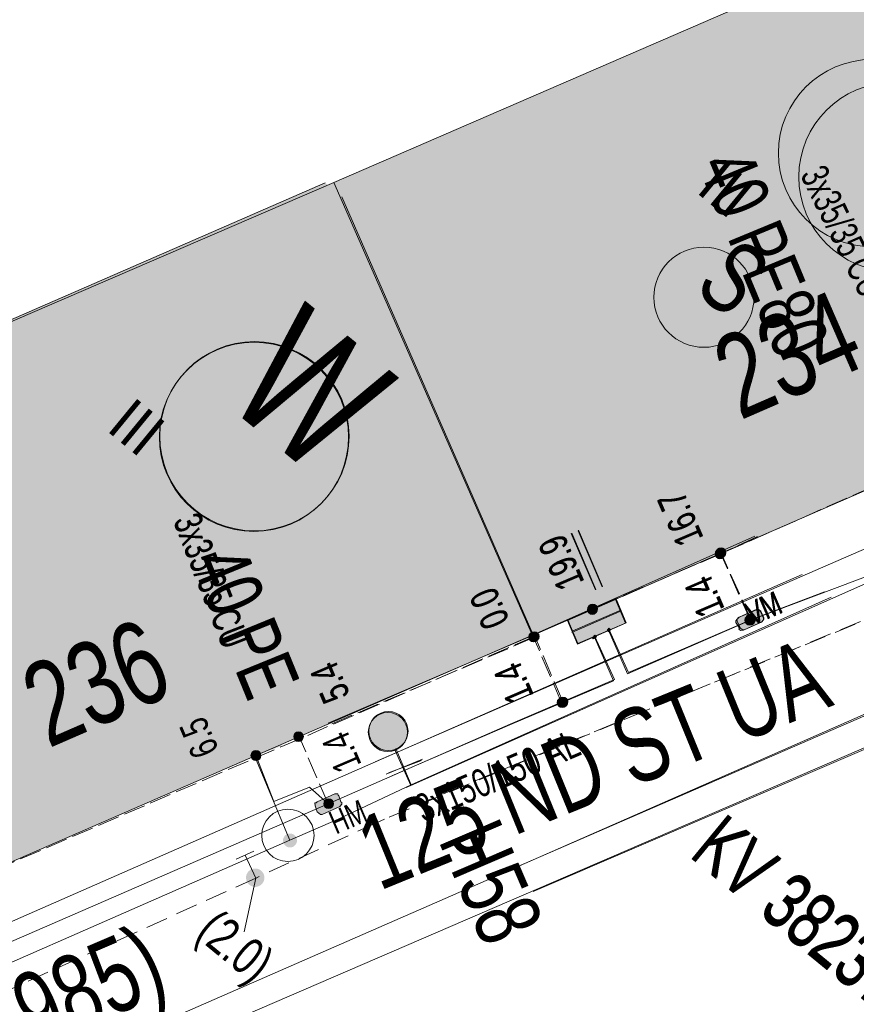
# Model space of a CAD drawing. Header units: metres. Extents: x -740 to 758, y -633 to 854.
# Tile 1010 of 1056: x 414 to 430, y 135 to 154. Entities that reach past the tile are written whole.
import ezdxf

# ---------------------------------------------------------------- set-up
doc = ezdxf.new("R2010")
doc.units = ezdxf.units.M
doc.header["$MEASUREMENT"] = 0
doc.linetypes.add('416_125', pattern=[0.5408, 0.416, -0.1248])
doc.linetypes.add('416_208', pattern=[0.624, 0.416, -0.208])
for name, color, linetype in [('Gas.LOVION', 7, 'Continuous'), ('Grundkarte.LOVION', 7, 'Continuous'), ('Grundkarte_Text.LOVION', 7, 'Continuous'), ('Strom.LOVION', 7, 'Continuous'), ('StromBemass.LOVION', 7, 'Continuous'), ('Wasser.LOVION', 7, 'Continuous')]:
    doc.layers.add(name, color=color, linetype=linetype)
doc.styles.add('ERSTELLTER_STIL_1', font='arial.ttf')

msp = doc.modelspace()

# ---------------------------------------------------------------- hatches: boundary and pattern name
at = {"layer": 'Gas.LOVION', "linetype": 'Continuous', "lineweight": 13}
for points in [[(418.93, 137.58), (418.943, 137.597), (418.954, 137.617), (418.962, 137.637), (418.967, 137.659), (418.97, 137.681), (418.97, 137.703), (418.967, 137.725), (418.962, 137.746), (418.953, 137.767), (418.943, 137.786), (418.93, 137.804), (418.914, 137.82), (418.897, 137.834), (418.879, 137.845), (418.859, 137.855), (418.838, 137.862), (418.816, 137.866), (418.794, 137.867), (418.772, 137.866), (418.75, 137.861), (418.729, 137.854), (418.709, 137.845), (418.691, 137.833), (418.674, 137.819), (418.659, 137.803), (418.646, 137.785), (418.635, 137.766), (418.627, 137.745), (418.622, 137.724), (418.619, 137.702), (418.619, 137.68), (418.622, 137.658), (418.628, 137.636), (418.636, 137.616), (418.646, 137.597), (418.66, 137.579), (418.675, 137.563), (418.692, 137.549), (418.71, 137.537), (418.73, 137.528), (418.751, 137.521), (418.773, 137.517), (418.795, 137.515), (418.817, 137.517), (418.839, 137.521), (418.86, 137.528), (418.88, 137.537), (418.898, 137.549), (418.915, 137.563)], [(418.93, 137.579), (418.943, 137.597), (418.954, 137.617), (418.962, 137.637), (418.967, 137.659), (418.97, 137.68), (418.97, 137.703), (418.967, 137.724), (418.962, 137.746), (418.953, 137.766), (418.943, 137.786), (418.93, 137.804), (418.914, 137.82), (418.897, 137.834), (418.879, 137.845), (418.859, 137.855), (418.838, 137.861), (418.816, 137.866), (418.794, 137.867), (418.772, 137.865), (418.75, 137.861), (418.729, 137.854), (418.709, 137.845), (418.691, 137.833), (418.674, 137.819), (418.658, 137.803), (418.646, 137.785), (418.635, 137.765), (418.627, 137.745), (418.621, 137.723), (418.619, 137.701), (418.619, 137.679), (418.622, 137.657), (418.627, 137.636), (418.635, 137.616), (418.646, 137.596), (418.659, 137.578), (418.674, 137.562), (418.691, 137.548), (418.71, 137.537), (418.73, 137.527), (418.751, 137.52), (418.773, 137.516), (418.795, 137.515), (418.817, 137.516), (418.839, 137.521), (418.86, 137.528), (418.88, 137.537), (418.898, 137.549), (418.915, 137.563)]]:
    msp.add_hatch(color=7, dxfattribs=at).paths.add_polyline_path(points)
at = {"layer": 'Grundkarte.LOVION', "linetype": 'Continuous', "lineweight": 18}
for points in [[(424.105, 142.33), (436.606, 147.779), (432.861, 156.457), (420.301, 151.003)], [(384.897, 135.639), (388.733, 126.941), (424.113, 142.34), (420.455, 150.731), (420.134, 150.995), (393.203, 139.259), (390.766, 138.193)], [(411.963, 147.409), (420.191, 140.647), (424.105, 142.33), (420.301, 151.003)], [(424.113, 142.34), (428.361, 144.233), (420.455, 150.731)]]:
    msp.add_hatch(color=9, dxfattribs=at).paths.add_polyline_path(points)
at = {"layer": 'Strom.LOVION', "linetype": 'Continuous', "lineweight": 13}
for points in [[(424.964, 142.163), (425.885, 142.564), (425.693, 143.018), (424.771, 142.617)], [(424.972, 142.173), (425.893, 142.573), (425.701, 143.028), (424.78, 142.627)], [(428.387, 142.823), (428.047, 142.672), (427.994, 142.607), (427.997, 142.578), (428.067, 142.467), (428.054, 142.451), (428.086, 142.424), (428.144, 142.43), (428.484, 142.581), (428.524, 142.629), (428.521, 142.659), (428.464, 142.786), (428.416, 142.826)], [(428.395, 142.833), (428.055, 142.681), (428.015, 142.633), (428.018, 142.604), (428.075, 142.476), (428.123, 142.437), (428.153, 142.44), (428.492, 142.591), (428.532, 142.639), (428.529, 142.669), (428.472, 142.796), (428.424, 142.836)], [(418.314, 139.837), (419.296, 140.214), (419.202, 140.427), (418.219, 140.05)], [(420.317, 139.294), (419.978, 139.143), (419.964, 139.127), (419.935, 139.124), (419.941, 139.065), (419.981, 138.951), (420.046, 138.898), (420.075, 138.901), (420.415, 139.053), (420.455, 139.101), (420.452, 139.13), (420.436, 139.143), (420.395, 139.258), (420.379, 139.271), (420.376, 139.3)]]:
    msp.add_hatch(color=7, dxfattribs=at).paths.add_polyline_path(points)
at = {"layer": 'Strom.LOVION', "linetype": 'Continuous', "lineweight": 18}
for points in [[(425.588, 142.431), (425.556, 142.457), (425.529, 142.425), (425.561, 142.399)], [(425.596, 142.441), (425.564, 142.467), (425.537, 142.435), (425.569, 142.409)], [(425.287, 142.328), (425.248, 142.28), (425.264, 142.266), (425.277, 142.282), (425.293, 142.269), (425.32, 142.301)], [(425.269, 142.306), (425.301, 142.279), (425.328, 142.311), (425.296, 142.338)]]:
    msp.add_hatch(color=5, dxfattribs=at).paths.add_polyline_path(points)
at = {"layer": 'StromBemass.LOVION', "linetype": 'Continuous', "lineweight": 13}
for points in [[(427.764, 143.833), (427.771, 143.842), (427.776, 143.852), (427.781, 143.863), (427.784, 143.875), (427.785, 143.887), (427.785, 143.898), (427.783, 143.91), (427.78, 143.921), (427.776, 143.932), (427.77, 143.943), (427.763, 143.952), (427.755, 143.961), (427.746, 143.968), (427.736, 143.974), (427.726, 143.979), (427.714, 143.983), (427.703, 143.985), (427.691, 143.986), (427.679, 143.985), (427.668, 143.983), (427.657, 143.979), (427.646, 143.974), (427.636, 143.968), (427.627, 143.96), (427.619, 143.952), (427.612, 143.942), (427.607, 143.932), (427.602, 143.921), (427.599, 143.909), (427.598, 143.898), (427.598, 143.886), (427.6, 143.874), (427.602, 143.863), (427.607, 143.852), (427.613, 143.842), (427.619, 143.832), (427.628, 143.824), (427.637, 143.816), (427.647, 143.81), (427.657, 143.805), (427.668, 143.801), (427.68, 143.799), (427.692, 143.798), (427.704, 143.799), (427.715, 143.801), (427.726, 143.805), (427.737, 143.81), (427.747, 143.817), (427.756, 143.824)], [(427.785, 143.854), (427.792, 143.863), (427.797, 143.874), (427.802, 143.885), (427.805, 143.896), (427.806, 143.908), (427.806, 143.92), (427.805, 143.931), (427.802, 143.943), (427.797, 143.954), (427.792, 143.964), (427.785, 143.974), (427.776, 143.982), (427.767, 143.99), (427.757, 143.996), (427.747, 144.001), (427.735, 144.004), (427.724, 144.007), (427.712, 144.007), (427.7, 144.007), (427.689, 144.004), (427.678, 144.001), (427.667, 143.996), (427.657, 143.989), (427.648, 143.982), (427.64, 143.973), (427.633, 143.964), (427.627, 143.953), (427.623, 143.942), (427.62, 143.931), (427.619, 143.919), (427.619, 143.907), (427.62, 143.896), (427.623, 143.884), (427.628, 143.873), (427.633, 143.863), (427.64, 143.853), (427.648, 143.845), (427.658, 143.837), (427.667, 143.831), (427.678, 143.826), (427.689, 143.823), (427.701, 143.82), (427.713, 143.82), (427.725, 143.82), (427.736, 143.823), (427.747, 143.826), (427.758, 143.831), (427.768, 143.838), (427.777, 143.845)], [(425.32, 142.766), (425.327, 142.776), (425.332, 142.786), (425.337, 142.797), (425.34, 142.808), (425.341, 142.82), (425.341, 142.832), (425.339, 142.843), (425.337, 142.855), (425.332, 142.866), (425.326, 142.876), (425.32, 142.886), (425.311, 142.894), (425.302, 142.902), (425.292, 142.908), (425.282, 142.913), (425.271, 142.916), (425.259, 142.919), (425.247, 142.919), (425.236, 142.918), (425.224, 142.916), (425.213, 142.913), (425.202, 142.908), (425.192, 142.901), (425.183, 142.894), (425.175, 142.885), (425.168, 142.876), (425.163, 142.865), (425.158, 142.854), (425.155, 142.843), (425.154, 142.831), (425.154, 142.819), (425.156, 142.808), (425.159, 142.796), (425.163, 142.785), (425.169, 142.775), (425.176, 142.766), (425.184, 142.757), (425.193, 142.75), (425.203, 142.743), (425.213, 142.738), (425.225, 142.735), (425.236, 142.733), (425.248, 142.732), (425.26, 142.733), (425.271, 142.735), (425.282, 142.739), (425.293, 142.744), (425.303, 142.75), (425.312, 142.758)], [(425.327, 142.777), (425.334, 142.786), (425.34, 142.797), (425.344, 142.808), (425.347, 142.819), (425.349, 142.831), (425.349, 142.843), (425.347, 142.855), (425.344, 142.867), (425.34, 142.878), (425.334, 142.888), (425.327, 142.898), (425.319, 142.906), (425.31, 142.914), (425.299, 142.92), (425.289, 142.925), (425.277, 142.929), (425.266, 142.931), (425.254, 142.932), (425.242, 142.931), (425.23, 142.929), (425.219, 142.925), (425.208, 142.92), (425.198, 142.913), (425.189, 142.906), (425.181, 142.897), (425.174, 142.887), (425.168, 142.877), (425.164, 142.866), (425.161, 142.854), (425.16, 142.843), (425.16, 142.831), (425.161, 142.819), (425.164, 142.807), (425.169, 142.796), (425.174, 142.786), (425.181, 142.776), (425.19, 142.768), (425.199, 142.76), (425.209, 142.754), (425.22, 142.749), (425.231, 142.745), (425.243, 142.743), (425.254, 142.742), (425.266, 142.743), (425.278, 142.745), (425.289, 142.749), (425.3, 142.754), (425.31, 142.76), (425.319, 142.768)], [(428.35, 142.584), (428.357, 142.593), (428.362, 142.604), (428.367, 142.614), (428.369, 142.626), (428.371, 142.637), (428.371, 142.649), (428.369, 142.661), (428.366, 142.672), (428.362, 142.683), (428.356, 142.693), (428.349, 142.702), (428.341, 142.711), (428.332, 142.718), (428.323, 142.725), (428.312, 142.729), (428.301, 142.733), (428.289, 142.735), (428.278, 142.736), (428.266, 142.735), (428.255, 142.733), (428.244, 142.729), (428.233, 142.724), (428.223, 142.718), (428.214, 142.71), (428.206, 142.702), (428.199, 142.692), (428.194, 142.682), (428.189, 142.671), (428.187, 142.66), (428.185, 142.648), (428.185, 142.637), (428.187, 142.625), (428.19, 142.614), (428.194, 142.603), (428.2, 142.593), (428.207, 142.583), (428.215, 142.575), (428.224, 142.567), (428.233, 142.561), (428.244, 142.556), (428.255, 142.553), (428.267, 142.551), (428.278, 142.55), (428.29, 142.551), (428.301, 142.553), (428.313, 142.557), (428.323, 142.562), (428.333, 142.568), (428.342, 142.575)], [(428.336, 142.562), (428.343, 142.571), (428.349, 142.582), (428.353, 142.593), (428.356, 142.604), (428.358, 142.616), (428.358, 142.628), (428.356, 142.64), (428.353, 142.652), (428.349, 142.663), (428.343, 142.673), (428.336, 142.683), (428.328, 142.692), (428.318, 142.699), (428.308, 142.706), (428.297, 142.711), (428.286, 142.714), (428.274, 142.716), (428.262, 142.717), (428.25, 142.716), (428.239, 142.714), (428.227, 142.71), (428.217, 142.705), (428.207, 142.699), (428.197, 142.691), (428.189, 142.682), (428.182, 142.673), (428.176, 142.662), (428.172, 142.651), (428.169, 142.64), (428.168, 142.628), (428.168, 142.616), (428.169, 142.604), (428.172, 142.592), (428.177, 142.581), (428.183, 142.571), (428.19, 142.561), (428.198, 142.552), (428.207, 142.545), (428.217, 142.538), (428.228, 142.533), (428.239, 142.53), (428.251, 142.528), (428.263, 142.527), (428.275, 142.528), (428.287, 142.53), (428.298, 142.534), (428.309, 142.539), (428.319, 142.545), (428.328, 142.553)], [(424.193, 142.241), (424.2, 142.251), (424.206, 142.261), (424.21, 142.272), (424.213, 142.283), (424.214, 142.295), (424.214, 142.306), (424.213, 142.318), (424.21, 142.329), (424.205, 142.34), (424.2, 142.35), (424.193, 142.36), (424.185, 142.368), (424.176, 142.376), (424.166, 142.382), (424.155, 142.387), (424.144, 142.39), (424.133, 142.393), (424.121, 142.393), (424.109, 142.392), (424.098, 142.39), (424.087, 142.387), (424.076, 142.382), (424.066, 142.375), (424.058, 142.368), (424.05, 142.359), (424.043, 142.35), (424.037, 142.34), (424.033, 142.329), (424.03, 142.317), (424.029, 142.306), (424.029, 142.294), (424.03, 142.283), (424.033, 142.271), (424.037, 142.26), (424.043, 142.25), (424.05, 142.241), (424.058, 142.232), (424.067, 142.225), (424.077, 142.219), (424.087, 142.214), (424.099, 142.21), (424.11, 142.208), (424.122, 142.207), (424.133, 142.208), (424.145, 142.21), (424.156, 142.214), (424.166, 142.219), (424.176, 142.225), (424.185, 142.233)], [(424.198, 142.244), (424.205, 142.253), (424.21, 142.263), (424.215, 142.274), (424.217, 142.285), (424.219, 142.297), (424.219, 142.309), (424.217, 142.32), (424.214, 142.331), (424.21, 142.342), (424.204, 142.352), (424.198, 142.362), (424.19, 142.37), (424.181, 142.378), (424.171, 142.384), (424.16, 142.389), (424.149, 142.392), (424.138, 142.394), (424.126, 142.395), (424.114, 142.394), (424.103, 142.392), (424.092, 142.389), (424.081, 142.384), (424.072, 142.377), (424.063, 142.37), (424.055, 142.361), (424.048, 142.352), (424.042, 142.342), (424.038, 142.331), (424.035, 142.32), (424.034, 142.308), (424.034, 142.296), (424.035, 142.285), (424.038, 142.274), (424.043, 142.263), (424.048, 142.253), (424.055, 142.243), (424.063, 142.235), (424.072, 142.227), (424.082, 142.221), (424.093, 142.216), (424.104, 142.213), (424.115, 142.211), (424.127, 142.21), (424.138, 142.211), (424.15, 142.213), (424.161, 142.217), (424.171, 142.222), (424.181, 142.228), (424.19, 142.235)], [(424.203, 142.248), (424.21, 142.258), (424.216, 142.268), (424.22, 142.278), (424.223, 142.29), (424.224, 142.301), (424.224, 142.313), (424.223, 142.324), (424.22, 142.335), (424.215, 142.346), (424.21, 142.356), (424.203, 142.365), (424.195, 142.374), (424.186, 142.381), (424.176, 142.387), (424.166, 142.392), (424.155, 142.396), (424.144, 142.398), (424.132, 142.398), (424.121, 142.398), (424.109, 142.395), (424.098, 142.392), (424.088, 142.387), (424.078, 142.381), (424.069, 142.373), (424.061, 142.365), (424.055, 142.356), (424.049, 142.345), (424.045, 142.335), (424.042, 142.323), (424.041, 142.312), (424.041, 142.3), (424.042, 142.289), (424.045, 142.278), (424.049, 142.267), (424.055, 142.257), (424.062, 142.248), (424.07, 142.239), (424.079, 142.232), (424.088, 142.226), (424.099, 142.221), (424.11, 142.217), (424.121, 142.215), (424.133, 142.215), (424.144, 142.215), (424.156, 142.218), (424.166, 142.221), (424.177, 142.226), (424.187, 142.232), (424.196, 142.24)], [(424.206, 142.25), (424.213, 142.259), (424.219, 142.269), (424.223, 142.28), (424.226, 142.292), (424.227, 142.303), (424.227, 142.315), (424.226, 142.326), (424.223, 142.338), (424.219, 142.348), (424.213, 142.359), (424.206, 142.368), (424.198, 142.377), (424.189, 142.384), (424.179, 142.39), (424.169, 142.395), (424.158, 142.399), (424.146, 142.401), (424.134, 142.402), (424.123, 142.401), (424.111, 142.399), (424.1, 142.395), (424.09, 142.39), (424.08, 142.384), (424.071, 142.376), (424.063, 142.368), (424.056, 142.358), (424.051, 142.348), (424.046, 142.337), (424.043, 142.326), (424.042, 142.314), (424.042, 142.303), (424.044, 142.291), (424.046, 142.28), (424.051, 142.269), (424.056, 142.259), (424.063, 142.249), (424.071, 142.241), (424.08, 142.233), (424.09, 142.227), (424.101, 142.222), (424.112, 142.219), (424.123, 142.216), (424.135, 142.216), (424.147, 142.217), (424.158, 142.219), (424.169, 142.222), (424.18, 142.227), (424.19, 142.234), (424.199, 142.241)], [(424.746, 140.984), (424.753, 140.994), (424.758, 141.004), (424.763, 141.015), (424.766, 141.027), (424.767, 141.039), (424.767, 141.051), (424.766, 141.063), (424.763, 141.075), (424.758, 141.086), (424.752, 141.096), (424.745, 141.106), (424.737, 141.115), (424.728, 141.122), (424.718, 141.129), (424.707, 141.134), (424.695, 141.138), (424.683, 141.14), (424.671, 141.141), (424.659, 141.14), (424.647, 141.137), (424.636, 141.134), (424.625, 141.129), (424.615, 141.122), (424.606, 141.114), (424.598, 141.106), (424.59, 141.096), (424.585, 141.085), (424.58, 141.074), (424.577, 141.062), (424.576, 141.05), (424.576, 141.038), (424.577, 141.026), (424.58, 141.015), (424.585, 141.004), (424.591, 140.993), (424.598, 140.983), (424.606, 140.975), (424.615, 140.967), (424.626, 140.96), (424.637, 140.955), (424.648, 140.952), (424.66, 140.949), (424.672, 140.949), (424.684, 140.95), (424.696, 140.952), (424.707, 140.956), (424.718, 140.961), (424.728, 140.967), (424.737, 140.975)], [(424.756, 140.997), (424.763, 141.006), (424.768, 141.017), (424.773, 141.028), (424.775, 141.039), (424.777, 141.051), (424.777, 141.063), (424.775, 141.074), (424.772, 141.086), (424.768, 141.097), (424.762, 141.107), (424.755, 141.117), (424.747, 141.125), (424.738, 141.133), (424.728, 141.139), (424.717, 141.144), (424.706, 141.148), (424.694, 141.15), (424.682, 141.151), (424.671, 141.15), (424.659, 141.148), (424.648, 141.144), (424.637, 141.139), (424.627, 141.133), (424.618, 141.125), (424.61, 141.116), (424.603, 141.107), (424.597, 141.096), (424.593, 141.085), (424.59, 141.074), (424.589, 141.062), (424.589, 141.05), (424.59, 141.038), (424.593, 141.027), (424.598, 141.016), (424.603, 141.006), (424.61, 140.996), (424.618, 140.987), (424.628, 140.98), (424.638, 140.974), (424.648, 140.969), (424.66, 140.965), (424.671, 140.963), (424.683, 140.962), (424.695, 140.963), (424.706, 140.965), (424.718, 140.969), (424.728, 140.974), (424.738, 140.98), (424.748, 140.988)], [(419.695, 140.333), (419.702, 140.343), (419.707, 140.353), (419.711, 140.364), (419.714, 140.375), (419.716, 140.386), (419.716, 140.398), (419.714, 140.41), (419.711, 140.421), (419.707, 140.432), (419.701, 140.442), (419.694, 140.451), (419.686, 140.459), (419.677, 140.467), (419.668, 140.473), (419.657, 140.478), (419.646, 140.481), (419.635, 140.484), (419.623, 140.484), (419.612, 140.484), (419.6, 140.481), (419.589, 140.478), (419.579, 140.473), (419.569, 140.466), (419.56, 140.459), (419.552, 140.451), (419.545, 140.441), (419.54, 140.431), (419.536, 140.42), (419.533, 140.409), (419.531, 140.397), (419.531, 140.386), (419.533, 140.374), (419.536, 140.363), (419.54, 140.352), (419.546, 140.342), (419.553, 140.333), (419.56, 140.324), (419.569, 140.317), (419.579, 140.311), (419.59, 140.306), (419.601, 140.303), (419.612, 140.3), (419.624, 140.3), (419.635, 140.3), (419.647, 140.303), (419.658, 140.306), (419.668, 140.311), (419.678, 140.317), (419.687, 140.325)], [(418.883, 139.97), (418.89, 139.98), (418.895, 139.99), (418.9, 140.002), (418.903, 140.013), (418.904, 140.025), (418.904, 140.037), (418.903, 140.049), (418.9, 140.061), (418.895, 140.072), (418.889, 140.082), (418.882, 140.092), (418.874, 140.101), (418.865, 140.108), (418.855, 140.115), (418.844, 140.12), (418.832, 140.124), (418.82, 140.126), (418.808, 140.126), (418.796, 140.126), (418.785, 140.123), (418.773, 140.12), (418.762, 140.114), (418.752, 140.108), (418.743, 140.1), (418.735, 140.092), (418.728, 140.082), (418.722, 140.071), (418.718, 140.06), (418.715, 140.048), (418.713, 140.036), (418.713, 140.024), (418.715, 140.013), (418.718, 140.001), (418.722, 139.99), (418.728, 139.979), (418.735, 139.97), (418.743, 139.961), (418.753, 139.953), (418.763, 139.947), (418.774, 139.942), (418.785, 139.938), (418.797, 139.936), (418.809, 139.935), (418.821, 139.936), (418.833, 139.938), (418.844, 139.942), (418.855, 139.947), (418.865, 139.954), (418.874, 139.961)], [(418.883, 139.97), (418.89, 139.98), (418.895, 139.99), (418.9, 140.002), (418.903, 140.013), (418.904, 140.025), (418.904, 140.037), (418.903, 140.049), (418.9, 140.061), (418.895, 140.072), (418.889, 140.082), (418.882, 140.092), (418.874, 140.101), (418.865, 140.108), (418.855, 140.115), (418.844, 140.12), (418.832, 140.124), (418.82, 140.126), (418.808, 140.126), (418.796, 140.126), (418.785, 140.123), (418.773, 140.12), (418.762, 140.114), (418.752, 140.108), (418.743, 140.1), (418.735, 140.092), (418.728, 140.082), (418.722, 140.071), (418.718, 140.06), (418.715, 140.048), (418.713, 140.036), (418.713, 140.024), (418.715, 140.013), (418.718, 140.001), (418.722, 139.99), (418.728, 139.979), (418.735, 139.97), (418.743, 139.961), (418.753, 139.953), (418.763, 139.947), (418.774, 139.942), (418.785, 139.938), (418.797, 139.936), (418.809, 139.935), (418.821, 139.936), (418.833, 139.938), (418.844, 139.942), (418.855, 139.947), (418.865, 139.954), (418.874, 139.961)], [(420.27, 139.048), (420.277, 139.058), (420.283, 139.068), (420.287, 139.079), (420.29, 139.091), (420.292, 139.102), (420.291, 139.114), (420.29, 139.126), (420.287, 139.137), (420.283, 139.148), (420.277, 139.158), (420.27, 139.168), (420.262, 139.176), (420.253, 139.184), (420.243, 139.19), (420.232, 139.195), (420.221, 139.198), (420.21, 139.201), (420.198, 139.201), (420.186, 139.201), (420.175, 139.198), (420.164, 139.195), (420.153, 139.19), (420.143, 139.183), (420.134, 139.176), (420.126, 139.167), (420.119, 139.158), (420.114, 139.147), (420.109, 139.136), (420.106, 139.125), (420.105, 139.113), (420.105, 139.102), (420.106, 139.09), (420.109, 139.079), (420.114, 139.068), (420.119, 139.058), (420.126, 139.048), (420.134, 139.04), (420.144, 139.032), (420.153, 139.026), (420.164, 139.021), (420.175, 139.017), (420.187, 139.015), (420.199, 139.014), (420.21, 139.015), (420.222, 139.017), (420.233, 139.021), (420.244, 139.026), (420.253, 139.032), (420.262, 139.04)]]:
    msp.add_hatch(color=7, dxfattribs=at).paths.add_polyline_path(points)
at = {"layer": 'Wasser.LOVION', "linetype": 'Continuous', "lineweight": 13}
for points in [[(421.624, 140.242), (421.652, 140.28), (421.674, 140.322), (421.691, 140.365), (421.703, 140.411), (421.709, 140.458), (421.708, 140.505), (421.702, 140.551), (421.691, 140.597), (421.673, 140.641), (421.65, 140.682), (421.622, 140.72), (421.59, 140.754), (421.554, 140.784), (421.514, 140.809), (421.471, 140.829), (421.426, 140.843), (421.38, 140.852), (421.333, 140.855), (421.286, 140.852), (421.24, 140.843), (421.195, 140.828), (421.153, 140.808), (421.113, 140.783), (421.077, 140.752), (421.045, 140.718), (421.017, 140.68), (420.995, 140.639), (420.978, 140.595), (420.966, 140.549), (420.96, 140.502), (420.961, 140.455), (420.967, 140.409), (420.978, 140.363), (420.996, 140.319), (421.019, 140.278), (421.046, 140.24), (421.079, 140.206), (421.115, 140.176), (421.155, 140.151), (421.198, 140.131), (421.242, 140.117), (421.289, 140.108), (421.336, 140.105), (421.383, 140.108), (421.429, 140.117), (421.474, 140.132), (421.516, 140.152), (421.556, 140.178), (421.592, 140.208)], [(421.635, 140.261), (421.662, 140.299), (421.685, 140.34), (421.702, 140.384), (421.714, 140.43), (421.72, 140.477), (421.719, 140.524), (421.713, 140.571), (421.701, 140.616), (421.684, 140.66), (421.661, 140.701), (421.633, 140.739), (421.601, 140.774), (421.564, 140.804), (421.525, 140.829), (421.482, 140.849), (421.437, 140.863), (421.391, 140.872), (421.344, 140.875), (421.297, 140.871), (421.25, 140.862), (421.206, 140.848), (421.163, 140.828), (421.123, 140.802), (421.087, 140.772), (421.055, 140.737), (421.027, 140.699), (421.005, 140.658), (420.987, 140.614), (420.976, 140.568), (420.97, 140.522), (420.97, 140.474), (420.976, 140.428), (420.988, 140.382), (421.006, 140.338), (421.029, 140.297), (421.056, 140.259), (421.089, 140.225), (421.125, 140.195), (421.165, 140.17), (421.208, 140.15), (421.253, 140.135), (421.299, 140.127), (421.346, 140.124), (421.393, 140.127), (421.439, 140.136), (421.484, 140.151), (421.527, 140.171), (421.566, 140.196), (421.603, 140.226)], [(418.425, 139.907), (419.108, 140.181), (418.969, 140.537), (418.274, 140.247)], [(419.562, 138.321), (419.572, 138.334), (419.58, 138.349), (419.586, 138.364), (419.59, 138.38), (419.592, 138.397), (419.592, 138.414), (419.59, 138.43), (419.585, 138.446), (419.579, 138.462), (419.571, 138.476), (419.561, 138.49), (419.55, 138.502), (419.537, 138.512), (419.523, 138.521), (419.508, 138.528), (419.492, 138.533), (419.476, 138.536), (419.459, 138.537), (419.442, 138.536), (419.426, 138.533), (419.41, 138.528), (419.395, 138.521), (419.381, 138.512), (419.368, 138.501), (419.357, 138.489), (419.347, 138.476), (419.339, 138.461), (419.333, 138.445), (419.329, 138.429), (419.327, 138.413), (419.327, 138.396), (419.329, 138.38), (419.333, 138.363), (419.34, 138.348), (419.348, 138.333), (419.358, 138.32), (419.369, 138.308), (419.382, 138.297), (419.396, 138.288), (419.411, 138.281), (419.427, 138.276), (419.443, 138.273), (419.46, 138.272), (419.476, 138.273), (419.493, 138.277), (419.509, 138.282), (419.524, 138.289), (419.538, 138.298), (419.55, 138.309)], [(419.563, 138.318), (419.572, 138.332), (419.58, 138.346), (419.586, 138.362), (419.591, 138.378), (419.593, 138.395), (419.593, 138.411), (419.59, 138.428), (419.586, 138.444), (419.58, 138.459), (419.572, 138.474), (419.562, 138.487), (419.551, 138.499), (419.538, 138.51), (419.524, 138.519), (419.509, 138.526), (419.493, 138.531), (419.476, 138.534), (419.46, 138.535), (419.443, 138.534), (419.427, 138.531), (419.411, 138.526), (419.396, 138.518), (419.382, 138.51), (419.369, 138.499), (419.358, 138.487), (419.348, 138.473), (419.34, 138.459), (419.334, 138.443), (419.33, 138.427), (419.328, 138.41), (419.328, 138.394), (419.33, 138.377), (419.334, 138.361), (419.34, 138.346), (419.349, 138.331), (419.358, 138.318), (419.37, 138.306), (419.383, 138.295), (419.397, 138.286), (419.412, 138.279), (419.428, 138.274), (419.444, 138.271), (419.461, 138.27), (419.477, 138.271), (419.494, 138.274), (419.509, 138.279), (419.525, 138.286), (419.539, 138.295), (419.551, 138.306)]]:
    msp.add_hatch(color=7, dxfattribs=at).paths.add_polyline_path(points)

# ---------------------------------------------------------------- linework, layer by layer
at = {"layer": 'Gas.LOVION', "color": 5, "linetype": '416_208', "lineweight": 18}
for points in [[(440.303, 147.003), (431.751, 143.181), (430.858, 142.784), (422.023, 139.142)], [(430.383, 142.599), (421.266, 138.811), (421.139, 138.754), (418.805, 137.684), (406.663, 132.181), (399.758, 129.053), (394.751, 127.056), (386.435, 123.391)]]:
    msp.add_lwpolyline(points, dxfattribs=at)
at = {"layer": 'Gas.LOVION', "color": 7, "linetype": 'Continuous', "lineweight": 13}
for points in [[(418.43, 138.046), (418.77, 138.197)], [(418.805, 137.684), (418.6, 138.122)], [(418.805, 137.684), (418.58, 136.657)]]:
    msp.add_lwpolyline(points, dxfattribs=at)
at = {"layer": 'Gas.LOVION', "color": 5, "linetype": 'Continuous', "lineweight": 18}
msp.add_circle((430.601, 151.567), 1.792, dxfattribs=at)
at = {"layer": 'Grundkarte.LOVION', "color": 253, "linetype": 'Continuous', "lineweight": 18}
for points in [[(401.174, 277.11), (421.787, 230.121), (423.541, 226.096), (423.71, 226.172), (464.366, 133.203), (464.962, 131.636), (464.841, 129.851), (449.51, 123.12), (440.252, 144.352), (424.112, 137.425)], [(432.314, 140.985), (390.656, 122.991), (388.733, 126.941), (384.897, 135.639), (379.32, 142.808), (376.294, 148.364), (373.379, 153.99), (370.453, 159.734), (367.735, 165.468), (348.208, 210.109)], [(421.091, 139.908), (442.296, 149.134)], [(439.026, 144.499), (438.856, 144.423), (438.712, 144.379), (423.63, 137.821)], [(424.112, 137.425), (440.252, 144.352), (449.51, 123.12), (444.262, 120.863)], [(431.8, 141.407), (422.533, 137.339), (390.505, 123.331), (389.246, 125.927), (420.164, 139.501), (429.261, 143.494)], [(448.234, 110.562), (432.199, 103.171), (428.513, 101.57), (425.751, 100.502), (422.842, 99.715), (419.873, 99.247), (416.908, 99.046), (413.961, 99.26), (410.91, 99.937), (408.699, 100.785), (406.459, 101.926), (403.992, 103.576), (401.448, 105.721), (399.602, 107.669), (397.802, 110.064), (397.699, 110.202), (396.568, 112.101), (395.658, 113.549), (391.364, 121.494), (390.656, 122.991), (432.314, 140.985)]]:
    msp.add_lwpolyline(points, dxfattribs=at)
at = {"layer": 'Grundkarte.LOVION', "color": 8, "linetype": 'Continuous', "lineweight": 18}
for points in [[(375.711, 246.128), (379.249, 236.543), (388.329, 215.619), (421.787, 230.121), (423.541, 226.096), (423.71, 226.172), (464.366, 133.203), (464.962, 131.636), (464.841, 129.851), (449.51, 123.12), (440.252, 144.352), (424.112, 137.425)], [(424.112, 137.425), (440.252, 144.352), (449.51, 123.12), (444.262, 120.863), (449.51, 123.12), (464.841, 129.851), (470.169, 132.795), (493.235, 144.154), (498.51, 147.034), (507.743, 152.961), (511.917, 155.615), (535.533, 170.722), (540.701, 174.39), (548.496, 179.615)], [(420.455, 150.731), (424.113, 142.34), (388.733, 126.941), (384.897, 135.639), (390.766, 138.193), (393.203, 139.259), (420.134, 150.995)], [(411.963, 147.409), (420.301, 151.003), (424.105, 142.33), (420.191, 140.647)], [(428.361, 144.233), (424.113, 142.34), (420.455, 150.731)], [(448.234, 110.562), (432.199, 103.171), (428.513, 101.57), (425.751, 100.502), (422.842, 99.715), (419.873, 99.247), (416.908, 99.046), (413.961, 99.26), (410.91, 99.937), (408.699, 100.785), (406.459, 101.926), (403.992, 103.576), (401.448, 105.721), (399.602, 107.669), (397.802, 110.064), (397.699, 110.202), (396.568, 112.101), (395.658, 113.549), (391.364, 121.494), (390.656, 122.991), (432.314, 140.985), (390.656, 122.991), (388.733, 126.941), (384.897, 135.639)]]:
    msp.add_lwpolyline(points, dxfattribs=at)
msp.add_lwpolyline([(424.105, 142.33), (420.301, 151.003), (432.861, 156.457), (436.606, 147.779)], close=True, dxfattribs=at)
at = {"layer": 'Strom.LOVION', "color": 150, "linetype": 'Continuous', "lineweight": 18}
for points in [[(425.558, 142.428), (425.921, 141.592), (428.274, 142.62), (432.763, 144.315), (441.88, 148.561), (442.257, 148.627), (442.513, 148.283), (443.261, 146.671), (443.678, 145.737), (445.923, 140.607), (449.083, 132.921), (449.33, 132.368), (451.795, 127.408), (453.425, 128.114), (453.047, 128.963)], [(425.567, 142.438), (425.942, 141.618), (428.282, 142.63), (429.692, 143.167)], [(389.018, 124.634), (388.777, 125.127), (392.755, 126.92), (393.039, 127.036), (393.235, 127.144), (400.145, 130.377), (407.912, 133.766), (420.188, 139.104), (423.675, 140.628), (425.674, 141.488), (425.298, 142.308)], [(421.412, 139.644), (423.666, 140.618), (425.653, 141.462), (425.29, 142.299)]]:
    msp.add_lwpolyline(points, dxfattribs=at)
at = {"layer": 'Strom.LOVION', "color": 7, "linetype": 'Continuous', "lineweight": 13}
for points in [[(424.964, 142.163), (424.771, 142.617), (425.693, 143.018), (425.885, 142.564)], [(424.972, 142.173), (424.78, 142.627), (425.701, 143.028), (425.893, 142.573)], [(428.387, 142.823), (428.416, 142.826), (428.464, 142.786), (428.521, 142.659), (428.524, 142.629), (428.484, 142.581), (428.144, 142.43), (428.086, 142.424), (428.054, 142.451), (428.067, 142.467), (427.997, 142.578), (427.994, 142.607), (428.047, 142.672)], [(428.395, 142.833), (428.424, 142.836), (428.472, 142.796), (428.529, 142.669), (428.532, 142.639), (428.492, 142.591), (428.153, 142.44), (428.123, 142.437), (428.075, 142.476), (428.018, 142.604), (428.015, 142.633), (428.055, 142.681)], [(425.574, 142.415), (425.561, 142.399), (425.529, 142.425), (425.542, 142.441), (425.556, 142.457), (425.588, 142.431)], [(425.583, 142.425), (425.569, 142.409), (425.537, 142.435), (425.55, 142.451), (425.564, 142.467), (425.596, 142.441)], [(425.261, 142.296), (425.274, 142.312), (425.287, 142.328), (425.32, 142.301), (425.306, 142.285), (425.293, 142.269), (425.277, 142.282), (425.264, 142.266), (425.248, 142.28)], [(425.282, 142.322), (425.296, 142.338), (425.328, 142.311), (425.314, 142.295), (425.301, 142.279), (425.269, 142.306)], [(420.317, 139.294), (420.376, 139.3), (420.379, 139.271), (420.395, 139.258), (420.436, 139.143), (420.452, 139.13), (420.455, 139.101), (420.415, 139.053), (420.075, 138.901), (420.046, 138.898), (419.981, 138.951), (419.941, 139.065), (419.935, 139.124), (419.964, 139.127), (419.978, 139.143)]]:
    msp.add_lwpolyline(points, close=True, dxfattribs=at)
for points in [[(424.853, 142.389), (425.774, 142.789)], [(424.874, 142.415), (425.796, 142.815)]]:
    msp.add_lwpolyline(points, dxfattribs=at)
at = {"layer": 'Strom.LOVION', "color": 5, "linetype": 'Continuous', "lineweight": 18}
msp.add_lwpolyline([(420.188, 139.104), (419.832, 139.424), (419.149, 139.151), (418.813, 140.019)], dxfattribs=at)
at = {"layer": 'Strom.LOVION', "color": 1, "linetype": 'Continuous', "lineweight": 18}
msp.add_circle((427.383, 148.806), 0.958, dxfattribs=at)
at = {"layer": 'StromBemass.LOVION', "color": 7, "linetype": '416_125', "lineweight": 13}
for points in [[(469.586, 136.64), (463.049, 133.828), (461.121, 132.989), (454.1, 129.983), (452.358, 129.206), (450.702, 132.99), (450.456, 133.543), (447.129, 141.123), (444.867, 146.267), (444.467, 147.188), (443.745, 148.832), (442.968, 150.574), (432.097, 145.831), (427.706, 143.894), (425.239, 142.826)], [(428.407, 144.223), (427.714, 143.904), (425.247, 142.835)], [(428.274, 142.62), (427.706, 143.894)], [(428.282, 142.63), (427.714, 143.904)], [(424.681, 141.066), (424.145, 142.314), (419.652, 140.353), (412.278, 137.178), (399.578, 131.651)], [(424.66, 141.04), (424.124, 142.288), (420.223, 140.621)], [(420.188, 139.104), (419.652, 140.353), (419.62, 140.379)]]:
    msp.add_lwpolyline(points, dxfattribs=at)
at = {"layer": 'StromBemass.LOVION', "color": 7, "linetype": 'Continuous', "lineweight": 13}
for points in [[(425.305, 143.202), (424.845, 144.28)], [(425.314, 143.211), (424.853, 144.29)], [(425.433, 143.258), (424.973, 144.336)], [(425.441, 143.268), (424.981, 144.346)]]:
    msp.add_lwpolyline(points, dxfattribs=at)
for centre, radius in [((427.691, 143.892), 0.0937), ((427.712, 143.913), 0.0939), ((425.248, 142.826), 0.0937), ((425.254, 142.837), 0.0947), ((428.278, 142.643), 0.093), ((428.263, 142.622), 0.0952), ((424.121, 142.3), 0.0929), ((424.126, 142.303), 0.0926), ((424.132, 142.307), 0.0919), ((424.135, 142.309), 0.0929), ((424.672, 141.045), 0.0959), ((424.683, 141.056), 0.0943), ((419.623, 140.392), 0.0923), ((418.809, 140.031), 0.0957), ((418.809, 140.031), 0.0957), ((420.198, 139.108), 0.0934)]:
    msp.add_circle(centre, radius, dxfattribs=at)
at = {"layer": 'Wasser.LOVION', "color": 150, "linetype": 'Continuous', "lineweight": 18}
for points in [[(421.685, 139.419), (421.77, 139.457), (432.195, 144.082), (435.769, 145.614), (440.076, 147.513)], [(420.817, 139.018), (421.778, 139.467), (429.821, 143.061)], [(419.458, 138.412), (419.42, 138.497), (418.765, 140.059)], [(386.758, 124.014), (389.423, 125.323), (394.036, 127.267), (402.979, 131.171), (407.172, 133.029), (410.318, 134.401), (419.458, 138.412), (420.379, 138.813), (420.817, 139.018)]]:
    msp.add_lwpolyline(points, dxfattribs=at)
at = {"layer": 'Wasser.LOVION', "color": 7, "linetype": 'Continuous', "lineweight": 13}
for points in [[(421.77, 139.457), (421.467, 140.137)], [(421.778, 139.467), (421.489, 140.163)], [(421.3, 139.671), (421.996, 139.961)], [(421.348, 139.696), (421.975, 139.935)]]:
    msp.add_lwpolyline(points, dxfattribs=at)
at = {"layer": 'Wasser.LOVION', "color": 94, "linetype": 'Continuous', "lineweight": 18}
for centre, radius in [((431.008, 151.109), 1.809), ((418.77, 146.132), 1.811), ((418.78, 146.144), 1.812)]:
    msp.add_circle(centre, radius, dxfattribs=at)
at = {"layer": 'Wasser.LOVION', "color": 7, "linetype": 'Continuous', "lineweight": 13}
for centre, radius in [((421.334, 140.48), 0.375), ((421.345, 140.499), 0.375), ((419.42, 138.502), 0.501)]:
    msp.add_circle(centre, radius, dxfattribs=at)

# ---------------------------------------------------------------- texts
at = {"layer": 'Gas.LOVION', "color": 5, "linetype": 'Continuous', "lineweight": 18, "insert": (421.176, 137.416), "char_height": 1.42279, "attachment_point": 7, "rotation": 22.2406, "style": 'ERSTELLTER_STIL_1'}
msp.add_mtext('{\\A1;\\W0.71739x;125 ND ST UA}', dxfattribs=at)
at = {"layer": 'Gas.LOVION', "color": 7, "linetype": 'Continuous', "lineweight": 13, "insert": (417.493, 136.408), "char_height": 0.7114, "attachment_point": 7, "rotation": 320.583, "style": 'ERSTELLTER_STIL_1'}
msp.add_mtext('{\\A1;\\W0.71560x;(2.0)}', dxfattribs=at)
at = {"layer": 'Grundkarte_Text.LOVION', "color": 7, "linetype": 'Continuous', "lineweight": 13, "char_height": 0.83073, "attachment_point": 7, "rotation": 320.5841, "style": 'ERSTELLTER_STIL_1'}
for s, insert in [('{\\A1;\\W0.89451x;III}', (427.213, 150.828)), ('{\\A1;\\W0.89452x;III}', (415.925, 146.266)), ('{\\A1;\\W0.89451x;III}', (415.933, 146.276))]:
    msp.add_mtext(s, dxfattribs=dict(at, insert=insert))
at = {"layer": 'Grundkarte_Text.LOVION', "color": 8, "linetype": 'Continuous', "lineweight": 18, "char_height": 1.60081, "attachment_point": 7, "rotation": 23.5547, "style": 'ERSTELLTER_STIL_1'}
for s, insert in [('{\\A1;\\W0.71560x;234}', (428.084, 146.424)), ('{\\A1;\\W0.71562x;236}', (414.844, 140.143))]:
    msp.add_mtext(s, dxfattribs=dict(at, insert=insert))
at = {"layer": 'Strom.LOVION', "color": 5, "linetype": 'Continuous', "lineweight": 18, "char_height": 0.53354, "attachment_point": 7, "style": 'ERSTELLTER_STIL_1'}
for s, insert, rotation in [('{\\A1;\\W0.67982x;3x35/35 CU }', (429.212, 151.147), 296.246), ('{\\A1;\\W0.67983x;3x35/35 CU }', (417.211, 144.521), 291.2465), ('{\\A1;\\W0.67982x;3x35/35 CU }', (417.22, 144.53), 291.2465)]:
    msp.add_mtext(s, dxfattribs=dict(at, insert=insert, rotation=rotation))
at = {"layer": 'Strom.LOVION', "color": 1, "linetype": 'Continuous', "lineweight": 18, "insert": (427.151, 148.93), "char_height": 1.37441, "attachment_point": 7, "rotation": 320.5841, "style": 'ERSTELLTER_STIL_1'}
msp.add_mtext('{\\A1;\\W0.71558x;S}', dxfattribs=at)
at = {"layer": 'Strom.LOVION', "color": 7, "linetype": 'Continuous', "lineweight": 13, "attachment_point": 7, "style": 'ERSTELLTER_STIL_1'}
for s, insert, char_height, rotation in [('{\\A1;\\W0.71560x;VM}', (428.303, 142.509), 0.44461, 23.2412), ('{\\A1;\\W0.71560x;VM}', (428.311, 142.519), 0.44461, 23.2412), ('{\\A1;\\W0.71558x;HM}', (420.339, 138.516), 0.44461, 23.2412), ('{\\A1;\\W0.71558x;KV 38237}', (427.068, 138.094), 1.06709, 320.5841), ('{\\A1;\\W0.71558x;KV 38237}', (427.089, 138.12), 1.06709, 320.5841)]:
    msp.add_mtext(s, dxfattribs=dict(at, insert=insert, char_height=char_height, rotation=rotation))
at = {"layer": 'Strom.LOVION', "color": 150, "linetype": 'Continuous', "lineweight": 18, "insert": (422.015, 138.738), "char_height": 0.53355, "attachment_point": 7, "rotation": 23.2428, "style": 'ERSTELLTER_STIL_1'}
msp.add_mtext('{\\A1;\\W0.72202x;3x150/150 AL}', dxfattribs=at)
at = {"layer": 'StromBemass.LOVION', "color": 7, "linetype": 'Continuous', "lineweight": 13, "attachment_point": 7, "style": 'ERSTELLTER_STIL_1'}
for s, insert, char_height, rotation in [('{\\A1;\\W0.71554x;16.7}', (427.382, 144.194), 0.53357, 113.2363), ('{\\A1;\\W0.71561x;16.7}', (427.39, 144.204), 0.53352, 113.2385), ('{\\A1;\\W0.71561x;19.9}', (425.101, 143.35), 0.53352, 113.2385), ('{\\A1;\\W0.71561x;19.9}', (425.109, 143.36), 0.53352, 113.2385), ('{\\A1;\\W0.71561x;1.4}', (427.779, 142.83), 0.53352, 113.2385), ('{\\A1;\\W0.71558x;1.4}', (427.788, 142.84), 0.53352, 113.2385), ('{\\A1;\\W0.71555x;0.0}', (423.671, 142.608), 0.53357, 113.2363), ('{\\A1;\\W0.71561x;0.0}', (423.679, 142.618), 0.53352, 113.2385), ('{\\A1;\\W0.71561x;5.4}', (420.618, 141.187), 0.53353, 113.2391), ('{\\A1;\\W0.71555x;5.4}', (420.626, 141.197), 0.53357, 113.2363), ('{\\A1;\\W0.71558x;1.4}', (424.129, 141.172), 0.53352, 113.2385), ('{\\A1;\\W0.71554x;1.4}', (424.137, 141.182), 0.53358, 113.2369), ('{\\A1;\\W0.71554x;6.5}', (418.115, 140.135), 0.53358, 113.2369), ('{\\A1;\\W0.71554x;1.4}', (420.838, 139.855), 0.53357, 113.2363)]:
    msp.add_mtext(s, dxfattribs=dict(at, insert=insert, char_height=char_height, rotation=rotation))
at = {"layer": 'Wasser.LOVION', "color": 150, "linetype": 'Continuous', "lineweight": 18, "attachment_point": 7, "style": 'ERSTELLTER_STIL_1'}
for s, insert, char_height, rotation in [('{\\A1;\\W0.71557x;40 PE80}', (427.243, 151.325), 1.0671, 292.4911), ('{\\A1;\\W0.71558x;40 PE}', (417.553, 143.715), 1.06709, 292.2455), ('{\\A1;\\W0.71558x;40 PE}', (417.561, 143.725), 1.06709, 292.2455), ('{\\A1;\\W0.71855x;150 GG UA ZMM (1939/1985)}', (399.787, 127.58), 1.42279, 23.2414)]:
    msp.add_mtext(s, dxfattribs=dict(at, insert=insert, char_height=char_height, rotation=rotation))
at = {"layer": 'Wasser.LOVION', "color": 94, "linetype": 'Continuous', "lineweight": 18, "attachment_point": 7, "style": 'ERSTELLTER_STIL_1'}
for s, insert, char_height, rotation in [('{\\A1;\\W0.71562x;W}', (418.15, 146.816), 2.48983, 320.5839), ('{\\A1;\\W0.71561x;W}', (418.158, 146.826), 2.48984, 320.584)]:
    msp.add_mtext(s, dxfattribs=dict(at, insert=insert, char_height=char_height, rotation=rotation))
at = {"layer": 'Wasser.LOVION', "color": 7, "linetype": 'Continuous', "lineweight": 13, "insert": (422.275, 138.405), "char_height": 1.24488, "attachment_point": 7, "rotation": 293.2458, "style": 'ERSTELLTER_STIL_1'}
msp.add_mtext('{\\A1;\\W0.71563x;H58}', dxfattribs=at)

doc.saveas('drawing.dxf')
